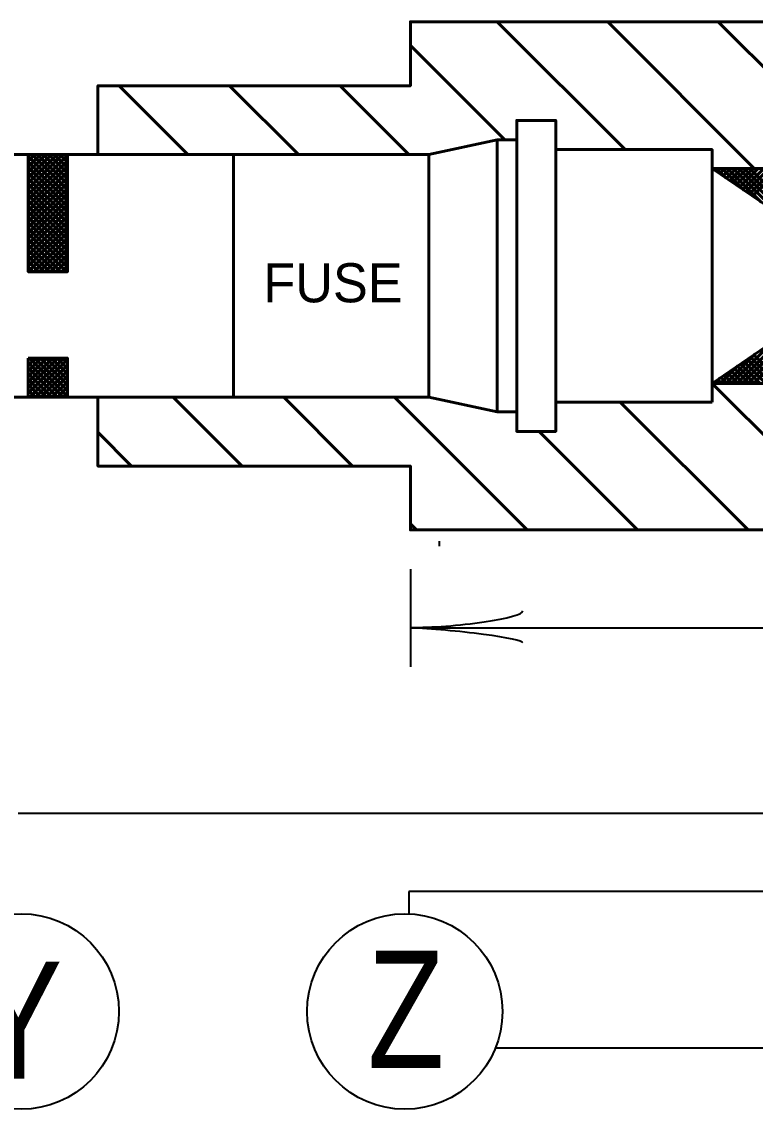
# Model space of a CAD drawing. Extents: x -1 to 679, y 0 to 440.
# Drawn here: x 521.03 to 539.8, y 199.35 to 227.17 of the extents above; entities that cross this region are included whole.
import ezdxf

# ---------------------------------------------------------------- set-up
doc = ezdxf.new("R2010")
doc.units = 0
doc.header["$LTSCALE"] = 0.8
doc.layers.add('1', color=7, linetype='Continuous', lineweight=53)

msp = doc.modelspace()

# ---------------------------------------------------------------- linework, layer by layer
at = {"layer": '1'}
for p, q in [((536.4662, 223.8997), (533.1944, 227.1716)), ((539.7728, 223.4216), (536.0228, 227.1716)), ((542.6012, 223.4216), (538.8512, 227.1716)), ((533.3877, 224.1497), (530.9762, 226.5613)), ((525.2775, 223.7747), (523.5166, 225.5357)), ((528.1059, 223.7747), (526.345, 225.5357)), ((530.9343, 223.7747), (529.1734, 225.5357)), ((533.1953, 224.1497), (533.1953, 223.8997)), ((533.6953, 224.1497), (533.6953, 217.1934)), ((521.1953, 223.7747), (516.4453, 223.7747)), ((521.1953, 223.7469), (521.2232, 223.7747)), ((521.1953, 223.6055), (521.3646, 223.7747)), ((521.1953, 223.4641), (521.506, 223.7747)), ((521.1953, 223.3227), (521.6474, 223.7747)), ((521.1953, 223.1813), (521.7888, 223.7747)), ((521.1953, 223.0398), (521.9303, 223.7747)), ((521.1953, 222.8984), (522.0717, 223.7747)), ((521.1953, 222.757), (522.1953, 223.757)), ((522.1953, 222.7312), (521.1953, 223.7312)), ((522.1953, 222.8727), (521.2932, 223.7747)), ((522.1953, 223.0141), (521.4347, 223.7747)), ((522.1953, 223.1555), (521.5761, 223.7747)), ((522.1953, 223.2969), (521.7175, 223.7747)), ((522.1953, 223.4383), (521.8589, 223.7747)), ((522.1953, 223.5797), (522.0003, 223.7747)), ((522.1953, 223.7212), (522.1418, 223.7747)), ((522.1953, 223.7747), (522.9762, 223.7747)), ((531.4453, 223.7747), (522.3593, 223.7747)), ((526.4453, 217.5684), (526.4453, 223.7747)), ((531.4453, 217.5684), (531.4453, 223.7747)), ((533.1953, 223.8997), (533.1953, 217.4434)), ((534.6953, 223.8997), (534.6953, 217.4434)), ((521.1953, 222.6156), (522.1953, 223.6156)), ((522.1953, 222.5898), (521.1953, 223.5898)), ((521.1953, 222.4742), (522.1953, 223.4742)), ((522.1953, 222.4484), (521.1953, 223.4484)), ((541.1953, 221.7101), (538.6953, 223.4216)), ((538.7249, 223.4013), (538.7452, 223.4216)), ((538.8088, 223.3438), (538.8866, 223.4216)), ((539.0572, 223.1738), (538.8094, 223.4216)), ((538.8928, 223.2864), (539.028, 223.4216)), ((539.5056, 222.8669), (538.9509, 223.4216)), ((538.9768, 223.2289), (539.1694, 223.4216)), ((539.0607, 223.1714), (539.3108, 223.4216)), ((539.9539, 222.5599), (539.0923, 223.4216)), ((539.1447, 223.114), (539.4522, 223.4216)), ((539.2286, 223.0565), (539.5937, 223.4216)), ((540.4023, 222.253), (539.2337, 223.4216)), ((539.3126, 222.999), (539.7351, 223.4216)), ((540.8507, 221.946), (539.3752, 223.4216)), ((539.3965, 222.9416), (539.8765, 223.4216)), ((539.4805, 222.8841), (540.018, 223.4216)), ((541.2219, 221.7163), (539.5166, 223.4216)), ((539.5644, 222.8266), (540.1594, 223.4216)), ((539.6483, 222.7692), (540.3008, 223.4216)), ((541.3368, 221.7428), (539.658, 223.4216)), ((539.7323, 222.7117), (540.4422, 223.4216)), ((521.1953, 222.3328), (522.1953, 223.3328)), ((522.1953, 222.307), (521.1953, 223.307)), ((521.1953, 222.1913), (522.1953, 223.1913)), ((522.1953, 222.1656), (521.1953, 223.1656)), ((521.1953, 222.0499), (522.1953, 223.0499)), ((522.1953, 222.0242), (521.1953, 223.0242)), ((521.1953, 221.9085), (522.1953, 222.9085)), ((522.1953, 221.8827), (521.1953, 222.8827)), ((521.1953, 221.7671), (522.1953, 222.7671)), ((522.1953, 221.7413), (521.1953, 222.7413)), ((521.1953, 221.6257), (522.1953, 222.6257)), ((522.1953, 221.5999), (521.1953, 222.5999)), ((538.6953, 218.6934), (538.6953, 222.6497)), ((521.1953, 221.4843), (522.1953, 222.4843)), ((522.1953, 221.4584), (521.1953, 222.4584)), ((521.1953, 221.3427), (522.1953, 222.3427)), ((522.1953, 221.317), (521.1953, 222.317)), ((521.1953, 221.2013), (522.1953, 222.2013)), ((522.1953, 221.1756), (521.1953, 222.1756)), ((521.1953, 221.0599), (522.1953, 222.0599)), ((522.1953, 221.0342), (521.1953, 222.0342)), ((521.1953, 220.9185), (522.1953, 221.9185)), ((522.1953, 220.8928), (521.1953, 221.8928)), ((521.1953, 220.7771), (522.1953, 221.7771)), ((522.1719, 220.7747), (521.1953, 221.7513)), ((522.0305, 220.7747), (521.1953, 221.6099)), ((521.8891, 220.7747), (521.1953, 221.4685)), ((521.3344, 220.7747), (522.1953, 221.6357)), ((521.4758, 220.7747), (522.1953, 221.4942)), ((521.7477, 220.7747), (521.1953, 221.3271)), ((521.6062, 220.7747), (521.1953, 221.1857)), ((521.6173, 220.7747), (522.1953, 221.3528)), ((521.7587, 220.7747), (522.1953, 221.2114)), ((521.4648, 220.7747), (521.1953, 221.0443)), ((521.3234, 220.7747), (521.1953, 220.9028)), ((521.9001, 220.7747), (522.1953, 221.07)), ((522.0415, 220.7747), (522.1953, 220.9286)), ((522.1829, 220.7747), (522.1953, 220.7872)), ((538.6953, 217.9216), (541.1953, 219.6331)), ((539.4678, 217.9216), (541.1442, 219.5981)), ((539.6092, 217.9216), (541.2984, 219.6109)), ((539.7506, 217.9216), (541.4148, 219.5858)), ((539.3262, 217.9216), (540.6958, 219.2911)), ((539.1848, 217.9216), (540.2474, 218.9842)), ((538.6953, 218.6934), (538.6953, 217.4434)), ((539.0434, 217.9216), (539.7991, 218.6772)), ((540.4911, 217.9216), (539.7613, 218.6513)), ((521.1953, 218.519), (521.2447, 218.5684)), ((521.1953, 218.3776), (521.3862, 218.5684)), ((521.1953, 218.2362), (521.5276, 218.5684)), ((521.1953, 218.0948), (521.669, 218.5684)), ((521.1953, 217.9532), (521.8105, 218.5684)), ((521.1953, 217.8118), (521.9519, 218.5684)), ((521.1953, 217.6704), (522.0933, 218.5684)), ((522.0834, 217.5684), (521.1953, 218.4565)), ((522.1953, 217.5979), (521.2248, 218.5684)), ((521.2347, 217.5684), (522.1953, 218.529)), ((522.1953, 217.7393), (521.3663, 218.5684)), ((521.3762, 217.5684), (522.1953, 218.3876)), ((522.1953, 217.8808), (521.5077, 218.5684)), ((522.1953, 218.0222), (521.6491, 218.5684)), ((522.1953, 218.1636), (521.7905, 218.5684)), ((522.1953, 218.305), (521.9319, 218.5684)), ((522.1953, 218.4464), (522.0733, 218.5684)), ((538.902, 217.9216), (539.3507, 218.3702)), ((539.9254, 217.9216), (539.4255, 218.4215)), ((540.0668, 217.9216), (539.5095, 218.4789)), ((540.2083, 217.9216), (539.5934, 218.5364)), ((540.3497, 217.9216), (539.6773, 218.5939)), ((521.942, 217.5684), (521.1953, 218.3151)), ((521.8006, 217.5684), (521.1953, 218.1737)), ((521.5176, 217.5684), (522.1953, 218.2462)), ((521.659, 217.5684), (522.1953, 218.1047)), ((539.2183, 217.9216), (539.0058, 218.1341)), ((539.3597, 217.9216), (539.0897, 218.1916)), ((539.5012, 217.9216), (539.1737, 218.2491)), ((539.6426, 217.9216), (539.2576, 218.3065)), ((539.784, 217.9216), (539.3416, 218.364)), ((521.6592, 217.5684), (521.1953, 218.0323)), ((521.5177, 217.5684), (521.1953, 217.8908)), ((521.8004, 217.5684), (522.1953, 217.9633)), ((521.9418, 217.5684), (522.1953, 217.8219)), ((542.4457, 214.1716), (538.6957, 217.9216)), ((538.794, 217.9216), (538.7539, 217.9617)), ((538.7606, 217.9216), (538.9022, 218.0632)), ((538.9354, 217.9216), (538.8378, 218.0192)), ((539.0768, 217.9216), (538.9218, 218.0767)), ((521.3763, 217.5684), (521.1953, 217.7494)), ((521.2349, 217.5684), (521.1953, 217.608)), ((522.0833, 217.5684), (522.1953, 217.6805)), ((522.1953, 217.5684), (522.9762, 217.5684)), ((531.4453, 217.5684), (522.5779, 217.5684)), ((526.6676, 215.8075), (524.9067, 217.5684)), ((529.4961, 215.8075), (527.7352, 217.5684)), ((533.9604, 214.1716), (530.5636, 217.5684)), ((533.1953, 217.4434), (533.1953, 217.1934)), ((539.6173, 214.1716), (536.3454, 217.4434)), ((523.8392, 215.8075), (522.9762, 216.6705)), ((536.7888, 214.1716), (534.267, 216.6934)), ((531.132, 214.1716), (530.9762, 214.3274))]:
    msp.add_line(p, q, dxfattribs=at)
at = {"layer": '1', "lineweight": 35}
for p, q in [((531.7069, 213.8847), (531.7069, 213.7546)), ((530.9762, 213.1716), (530.9762, 210.6716)), ((530.9762, 211.6716), (558.936, 211.6716)), ((561.936, 206.9216), (520.936, 206.9216)), ((572.936, 204.9216), (530.936, 204.9216)), ((530.936, 204.9216), (530.936, 204.3517)), ((533.1503, 200.9216), (570.7534, 200.9216))]:
    msp.add_line(p, q, dxfattribs=at)
at = {"layer": '1'}
for points in [[(522.9762, 223.7747), (522.9762, 225.5357), (530.9762, 225.5357), (530.9762, 227.1716), (544.936, 227.1716), (544.936, 226.4216), (550.936, 224.6716), (558.936, 224.6716), (558.936, 222.1716), (551.936, 222.1716), (551.436, 223.4216), (538.6953, 223.4216), (538.6953, 223.8997), (534.6953, 223.8997), (534.6953, 224.6497), (533.6953, 224.6497), (533.6953, 224.1497), (533.1953, 224.1497), (531.4453, 223.7747)], [(538.6953, 218.6934), (538.6953, 222.6497), (538.6953, 223.8997), (538.6953, 223.4216)], [(538.6953, 223.4216), (551.436, 223.4216), (551.936, 222.1716), (558.936, 222.1716), (568.936, 222.1716), (568.936, 219.1716), (558.936, 219.1716), (551.936, 219.1716), (551.436, 217.9216), (538.6953, 217.9216)], [(538.6953, 222.6497), (538.6953, 218.6934), (538.6953, 217.4434)], [(522.9762, 217.5684), (522.9762, 215.8075), (530.9762, 215.8075), (530.9762, 214.1716), (544.936, 214.1716), (544.936, 214.9216), (550.936, 216.6716), (558.936, 216.6716), (558.936, 219.1716), (551.936, 219.1716), (551.436, 217.9216), (538.6953, 217.9216)], [(538.6953, 217.4434), (538.6953, 218.6934), (538.6953, 217.4434)], [(521.1953, 217.5684), (516.4453, 217.5684), (520.2428, 217.5684)], [(538.6953, 217.4434), (534.6953, 217.4434), (534.6953, 216.6934), (533.6953, 216.6934), (533.6953, 217.1934), (533.1953, 217.1934), (531.4453, 217.5684)]]:
    msp.add_lwpolyline(points, dxfattribs=at)
for points in [[(521.1953, 223.7747), (522.1953, 223.7747), (522.1953, 220.7747), (521.1953, 220.7747)], [(521.1953, 218.5684), (522.1953, 218.5684), (522.1953, 217.5684), (521.1953, 217.5684)]]:
    msp.add_lwpolyline(points, close=True, dxfattribs=at)
at = {"layer": '1', "lineweight": 35}
for centre in [(521.0155, 201.8539), (530.8307, 201.8539)]:
    msp.add_circle(centre, 2.5, dxfattribs=at)
at = {"layer": '1', "lineweight": 40}
for centre, major_axis, ratio, start_param, end_param in [((532.0674, 211.9479), (-1.7857, -0.1562), 0.122415, 0.8963533, 3.1415927), ((532.0967, 211.46), (-1.7565, 0.1757), 0.07063, 3.1407148, 5.41811)]:
    msp.add_ellipse(centre, major_axis=major_axis, ratio=ratio, start_param=start_param, end_param=end_param, dxfattribs=at)

# ---------------------------------------------------------------- texts
at = {"layer": '1'}
msp.add_text('FUSE', height=1, dxfattribs=at).set_placement((527.2092, 219.9949))
for s, width, p in [('Z', 0.8, (529.8806, 200.4066)), ('Y', 0.85, (519.7991, 200.1327))]:
    msp.add_text(s, height=3, dxfattribs=dict(at, width=width)).set_placement(p)

doc.saveas('drawing.dxf')
